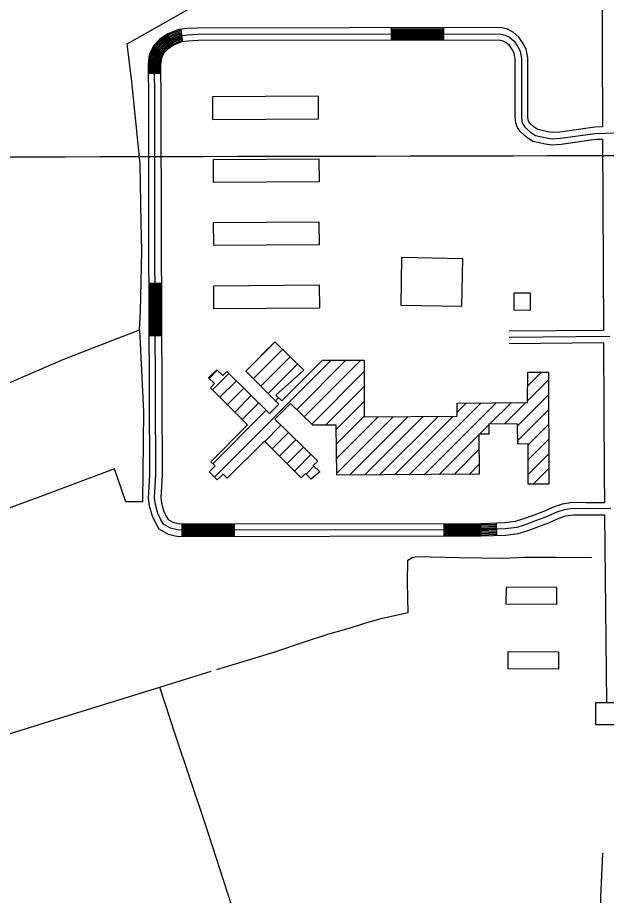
# Model space of a CAD drawing. Extents: x 3329332 to 3367211, y 631066 to 656469.
# Drawn here: x 3357257 to 3358661, y 640792 to 642884 of the extents above; entities that cross this region are included whole.
import ezdxf

# ---------------------------------------------------------------- set-up
doc = ezdxf.new("R2010")
doc.units = 0
for name, color, linetype in [('V-BLDG-OTLN', 7, 'Continuous'), ('V-DTCH-CNTR', 7, 'Continuous'), ('V-GRID-MAJR', 7, 'Continuous'), ('V-ROAD-CNTR', 7, 'Continuous'), ('V-TOPO-SHOR', 7, 'Continuous')]:
    doc.layers.add(name, color=color, linetype=linetype)

msp = doc.modelspace()

# ---------------------------------------------------------------- linework, layer by layer
at = {"layer": 'V-BLDG-OTLN'}
for p, q in [((3357801.2, 642040.7), (3357871.1, 642110.6)), ((3357818.9, 642023.1), (3357888.8, 642093)), ((3357836.6, 642005.4), (3357906.6, 642075.4)), ((3357726, 641788.8), (3358004.4, 642067.2)), ((3357854.3, 641987.8), (3357924.3, 642057.8)), ((3357922.5, 641950), (3358039.9, 642067.3)), ((3357940.4, 641932.5), (3358075.3, 642067.3)), ((3357713.5, 642023.8), (3357733.1, 642043.4)), ((3357721.7, 641996.6), (3357760.8, 642035.7)), ((3357958.3, 641915), (3358083.1, 642039.8)), ((3358473.1, 642005.6), (3358506.2, 642038.7)), ((3357739.4, 641978.9), (3357778.6, 642018.1)), ((3358472.9, 641970), (3358523.2, 642020.3)), ((3357757.1, 641961.3), (3357796.3, 642000.5)), ((3357991.2, 641912.6), (3358083.1, 642004.5)), ((3357774.8, 641943.6), (3357814.1, 641983)), ((3357872, 641970.1), (3357879.1, 641977.2)), ((3358016.3, 641902.3), (3358083.1, 641969.1)), ((3358449.3, 641911), (3358523.3, 641985.1)), ((3357722.3, 641820.5), (3357849.7, 641947.8)), ((3357792.5, 641926), (3357831.9, 641965.4)), ((3358190.9, 641794.1), (3358362.1, 641965.3)), ((3358226.5, 641794.3), (3358397.8, 641965.6)), ((3358305.1, 641943.6), (3358326.5, 641965)), ((3358383.1, 641915.5), (3358433.5, 641965.9)), ((3358418.1, 641915.2), (3358469.1, 641966.2)), ((3358449.7, 641876.1), (3358523.5, 641949.8)), ((3358016.9, 641867.6), (3358083.1, 641933.8)), ((3358017.5, 641832.8), (3358116.8, 641932.1)), ((3358018.1, 641798.1), (3358152.4, 641932.4)), ((3358048.5, 641793.1), (3358188.1, 641932.7)), ((3358084.1, 641793.3), (3358223.8, 641933)), ((3358119.7, 641793.6), (3358259.4, 641933.3)), ((3358155.3, 641793.8), (3358295.1, 641933.6)), ((3357846.1, 641873.5), (3357884.8, 641912.3)), ((3358358.5, 641891), (3358380.4, 641912.9)), ((3358474.2, 641865.2), (3358523.6, 641914.6)), ((3357863.8, 641855.8), (3357902.7, 641894.8)), ((3358262.1, 641794.6), (3358356.4, 641888.9)), ((3357881.5, 641838.2), (3357920.5, 641877.3)), ((3358474.4, 641830.1), (3358523.7, 641879.3)), ((3357899.2, 641820.5), (3357938.4, 641859.7)), ((3358297.7, 641794.8), (3358356.9, 641854)), ((3358474.6, 641794.9), (3358523.8, 641844.1)), ((3357916.9, 641802.9), (3357956.2, 641842.2)), ((3357944.9, 641795.6), (3357963.6, 641814.3)), ((3358333.3, 641795), (3358357.4, 641819.2)), ((3358486.6, 641771.6), (3358523.9, 641808.8)), ((3358522.2, 641771.8), (3358524, 641773.6))]:
    msp.add_line(p, q, dxfattribs=at)
for points in [[(3357722.5, 642640), (3357722.3, 642695.2), (3357973.5, 642696.8), (3357973.9, 642641.7)], [(3357724.3, 642490.4), (3357724.1, 642545.6), (3357975.3, 642547.2), (3357975.7, 642492.1)], [(3357724.4, 642340.3), (3357724.2, 642395.4), (3357975.4, 642397.1), (3357975.8, 642341.9)], [(3358317.5, 642309.6), (3358315.4, 642195.2), (3358171.2, 642197.8), (3358173.3, 642312.3)], [(3357725.1, 642189.5), (3357724.8, 642244.7), (3357976.1, 642246.4), (3357976.5, 642191.2)], [(3358439.8, 642186.9), (3358479.8, 642186.7), (3358480.1, 642226.7), (3358440.1, 642226.9)], [(3358357.7, 641795.2), (3358018.2, 641792.9), (3358016.2, 641912.5), (3357960.7, 641912.7), (3357907.8, 641964.3), (3357869.9, 641926.9), (3357972.6, 641826.2), (3357961.5, 641816.3), (3357977.2, 641801.5), (3357957, 641783.3), (3357943.5, 641797), (3357932.9, 641786.9), (3357845.4, 641874.1), (3357756.7, 641786.1), (3357747.1, 641795.8), (3357733.1, 641781.8), (3357713.3, 641801.2), (3357727.9, 641815.5), (3357717.4, 641824.9), (3357805, 641913.5), (3357716.9, 642001.4), (3357726.3, 642011.3), (3357712, 642025.3), (3357732, 642044.5), (3357746.3, 642030.5), (3357756, 642040.5), (3357857.5, 641940), (3357879.5, 641962.6), (3357800.8, 642041), (3357870.4, 642111.2), (3357939.2, 642043), (3357872.3, 641983.5), (3357886.9, 641970), (3357983.6, 642067.2), (3358083.1, 642067.4), (3358083.2, 641931.8), (3358305, 641933.7), (3358305, 641964.8), (3358472.9, 641966.3), (3358473.3, 642038.5), (3358523.2, 642038.7), (3358524, 641771.8), (3358474.7, 641771.5), (3358474.2, 641867.9), (3358449.8, 641867.2), (3358449.2, 641914.9), (3358380.4, 641915.5), (3358380.7, 641890.6), (3358356.4, 641891)], [(3358422.1, 641486), (3358422.4, 641527.2), (3358542.2, 641526.3), (3358541.9, 641485.1)], [(3358426.5, 641332.1), (3358426.8, 641373.3), (3358546.7, 641372.5), (3358546.4, 641331.2)], [(3358635.1, 641250.9), (3358635.2, 641198.8), (3358737.5, 641198.8), (3358737.5, 641250.9)]]:
    msp.add_lwpolyline(points, close=True, dxfattribs=at)
at = {"layer": 'V-DTCH-CNTR'}
for points in [[(3357547.9, 642139.4), (3357549.6, 642183.3), (3357553.1, 642327.2), (3357551.8, 642394), (3357549.4, 642534.8), (3357529.3, 642730.3), (3357517.8, 642821.1), (3357689.8, 642917.7), (3357810.1, 642986.6)], [(3355689.4, 641357.8), (3355695.4, 641360.5), (3355838.1, 641423.5), (3356049.4, 641516.1), (3356281.1, 641610.7), (3356475.6, 641693.5), (3356718.2, 641798), (3356944.4, 641890.8), (3357131.4, 641968), (3357366.9, 642069.8), (3357547.9, 642139.4), (3357557, 641943.7), (3357555, 641730), (3357514.7, 641729.4), (3357487.6, 641808.2), (3357303.9, 641739), (3357129.4, 641675.6), (3356959.4, 641612.1), (3356761.6, 641542.7), (3356562.1, 641473), (3356475.6, 641693.5)]]:
    msp.add_lwpolyline(points, dxfattribs=at)
at = {"layer": 'V-GRID-MAJR'}
msp.add_spline([(3333447.6, 642509.3), (3338709, 642517.4), (3343970.4, 642526.2), (3349231.8, 642535.7), (3354493.2, 642546.1), (3359754.7, 642557.2), (3365016.1, 642569)], degree=3, dxfattribs=at)
at = {"layer": 'V-ROAD-CNTR'}
for p, q in [((3357650.5, 642825.7), (3357646.6, 642855.4)), ((3358148.4, 642829.2), (3358148.4, 642859.2)), ((3358273.4, 642829.4), (3358273.4, 642859.4)), ((3357598.2, 642750.3), (3357568.2, 642750.1)), ((3357599.5, 642250.3), (3357569.6, 642250.2)), ((3357600, 642125.3), (3357570, 642125.2)), ((3357648.5, 641677.5), (3357648.6, 641647.5)), ((3357773.5, 641677.6), (3357773.6, 641647.6)), ((3358273.5, 641678.2), (3358273.6, 641648.2)), ((3358398, 641679.5), (3358399, 641649.5))]:
    msp.add_line(p, q, dxfattribs=at)
for points in [[(3358650, 643000.8), (3358651.7, 642623.1)], [(3358651.7, 642623.1), (3358633.1, 642622.6), (3358549.9, 642610.7), (3358532.2, 642609.8), (3358521, 642611.5), (3358497.4, 642616.7), (3358488.7, 642622.3), (3358478, 642631.9), (3358475.6, 642635.5), (3358474.4, 642638.7), (3358473.6, 642649.2), (3358473.7, 642760.8), (3358473.3, 642787.5), (3358469.2, 642808.9), (3358461.6, 642822.9), (3358452.3, 642836.9), (3358438.4, 642849), (3358424.8, 642856.1), (3358408.3, 642859.6), (3357686.1, 642858.6), (3357661.2, 642857.3), (3357641.3, 642854.7), (3357615.2, 642844.7), (3357595.4, 642831.6), (3357580.9, 642815.9), (3357570.5, 642795.7), (3357568, 642772.1), (3357568.8, 642684.8), (3357569.1, 642363.6), (3357571.2, 641794.2), (3357568.4, 641738.4), (3357570.5, 641720.1), (3357577.5, 641696.2), (3357584.6, 641681.2), (3357593.9, 641665.4), (3357615.7, 641652.5), (3357639.6, 641647.4), (3358362.6, 641648.3), (3358421, 641650.2), (3358450.2, 641653.9), (3358471.7, 641660.7), (3358497, 641669.9), (3358521.3, 641678.8), (3358548.2, 641690.7), (3358563.4, 641695.9), (3358582.4, 641698.7), (3358612.7, 641698.3), (3358656.5, 641698.4)], [(3357647, 642852.4), (3357642, 642851.8), (3357616.6, 642842), (3357597.4, 642829.3), (3357583.4, 642814.2), (3357573.4, 642794.9), (3357571, 642772), (3357571.2, 642750.1)], [(3357647.4, 642849.4), (3357642.7, 642848.8), (3357617.9, 642839.3), (3357599.3, 642827), (3357585.9, 642812.4), (3357576.4, 642794), (3357574, 642771.8), (3357574.2, 642750.1)], [(3358273.4, 642856.4), (3358148.4, 642856.2)], [(3358273.4, 642853.4), (3358148.4, 642853.2)], [(3358273.4, 642850.4), (3358148.4, 642850.2)], [(3358273.4, 642847.4), (3358148.4, 642847.2)], [(3357647.8, 642846.5), (3357643.5, 642845.9), (3357619.3, 642836.6), (3357601.3, 642824.7), (3357588.4, 642810.7), (3357579.3, 642793.1), (3357577, 642771.7), (3357577.2, 642750.1)], [(3357648.2, 642843.5), (3357644.2, 642843), (3357620.7, 642833.9), (3357603.2, 642822.4), (3357590.8, 642809), (3357582.2, 642792.2), (3357580, 642771.5), (3357580.2, 642750.2)], [(3358671.3, 641713.5), (3358612.7, 641713.3), (3358581.4, 641713.7), (3358559.8, 641710.5), (3358542.8, 641704.7), (3358515.7, 641692.8), (3358491.9, 641684), (3358466.8, 641674.9), (3358447, 641668.7), (3358419.8, 641665.2), (3358362.3, 641663.3), (3357641.2, 641662.4), (3357621.3, 641666.7), (3357604.9, 641676.4), (3357597.9, 641688.2), (3357591.6, 641701.5), (3357585.3, 641723.1), (3357583.5, 641738.9), (3357586.2, 641793.8), (3357584.1, 642363.6), (3357583.8, 642684.8), (3357583, 642771.4), (3357585.1, 642791.4), (3357593.3, 642807.2), (3357605.2, 642820.1), (3357622.1, 642831.3), (3357645, 642840.1), (3357662.5, 642842.4), (3357686.5, 642843.6), (3358406.8, 642844.6), (3358419.7, 642841.8), (3358429.9, 642836.5), (3358441, 642826.9), (3358448.7, 642815.2), (3358454.9, 642803.8), (3358458.3, 642786), (3358458.7, 642760.6), (3358458.6, 642648.6), (3358459.6, 642635.3), (3358462.2, 642628.5), (3358466.6, 642622), (3358479.6, 642610.3), (3358491.6, 642602.6), (3358518.3, 642596.7), (3358531.5, 642594.7), (3358551.4, 642595.8), (3358634.4, 642607.6), (3358731.6, 642610.4)], [(3357648.5, 642840.5), (3357645, 642840.1), (3357622.1, 642831.3), (3357605.2, 642820.1), (3357593.3, 642807.2), (3357585.1, 642791.4), (3357583, 642771.4), (3357583.2, 642750.2)], [(3357648.9, 642837.5), (3357645.7, 642837.1), (3357623.5, 642828.6), (3357607.2, 642817.8), (3357595.8, 642805.5), (3357588.1, 642790.5), (3357586, 642771.2), (3357586.2, 642750.2)], [(3357649.3, 642834.6), (3357646.5, 642834.2), (3357624.9, 642825.9), (3357609.1, 642815.5), (3357598.3, 642803.8), (3357591, 642789.6), (3357589, 642771.1), (3357589.2, 642750.3)], [(3357649.7, 642831.6), (3357647.2, 642831.3), (3357626.2, 642823.2), (3357611.1, 642813.2), (3357600.8, 642802), (3357593.9, 642788.7), (3357592, 642770.9), (3357592.2, 642750.3)], [(3357650.1, 642828.6), (3357647.9, 642828.3), (3357627.6, 642820.5), (3357613, 642810.9), (3357603.2, 642800.3), (3357596.8, 642787.8), (3357595, 642770.8), (3357595.2, 642750.3)], [(3358651.9, 642593.1), (3358635.6, 642592.6), (3358552.9, 642580.9), (3358530.7, 642579.7), (3358515.5, 642582), (3358485.8, 642588.6), (3358470.5, 642598.3), (3358455.1, 642612.1), (3358448.8, 642621.6), (3358444.8, 642632), (3358443.6, 642648.1), (3358443.7, 642760.5), (3358443.3, 642784.4), (3358440.6, 642798.7), (3358435.9, 642807.5), (3358429.6, 642816.9), (3358421.4, 642824), (3358414.6, 642827.6), (3358405.2, 642829.6), (3357686.9, 642828.6), (3357663.9, 642827.4), (3357648.7, 642825.4), (3357629, 642817.8), (3357615, 642808.6), (3357605.7, 642798.5), (3357599.7, 642787), (3357598, 642770.6), (3357598.8, 642684.9), (3357599.1, 642363.6), (3357601.2, 641793.5), (3357598.5, 641739.4), (3357600, 641726.1), (3357605.7, 641706.9), (3357611.2, 641695.2), (3357615.8, 641687.3), (3357626.8, 641680.9), (3357642.7, 641677.5), (3358362.1, 641678.3), (3358418.6, 641680.1), (3358443.8, 641683.4), (3358462, 641689.1), (3358486.8, 641698.1), (3358510.1, 641706.7), (3358537.3, 641718.7), (3358556.3, 641725.2), (3358580.3, 641728.8), (3358612.8, 641728.3), (3358656.2, 641728.4)], [(3358273.4, 642844.4), (3358148.4, 642844.2)], [(3358273.4, 642841.4), (3358148.4, 642841.2)], [(3358273.4, 642838.4), (3358148.4, 642838.2)], [(3358273.4, 642835.4), (3358148.4, 642835.2)], [(3358273.4, 642832.4), (3358148.4, 642832.2)], [(3358651.9, 642593.1), (3358654, 642138.2)], [(3357572.6, 642250.2), (3357573, 642125.2)], [(3357575.6, 642250.2), (3357576, 642125.2)], [(3357578.6, 642250.2), (3357579, 642125.2)], [(3357581.6, 642250.2), (3357582, 642125.2)], [(3357584.6, 642250.2), (3357585, 642125.2)], [(3357587.6, 642250.2), (3357588, 642125.2)], [(3357590.6, 642250.2), (3357591, 642125.2)], [(3357593.6, 642250.2), (3357594, 642125.2)], [(3357596.6, 642250.3), (3357597, 642125.3)], [(3358654, 642138.2), (3358428.7, 642136)], [(3358669, 642123.4), (3358428.8, 642121)], [(3358654.1, 642108.2), (3358429, 642106)], [(3358654.1, 642108.2), (3358655.5, 641794), (3358656.2, 641728.4)], [(3358656.5, 641698.4), (3358660.8, 641250.8)], [(3358273.5, 641675.2), (3358362.1, 641675.3), (3358398.1, 641676.5)], [(3357648.5, 641674.5), (3357773.5, 641674.6)], [(3357648.5, 641671.5), (3357773.5, 641671.6)], [(3357648.5, 641668.5), (3357773.5, 641668.6)], [(3357648.5, 641665.5), (3357773.5, 641665.6)], [(3357648.5, 641662.5), (3357773.5, 641662.6)], [(3357648.5, 641659.5), (3357773.5, 641659.6)], [(3357648.5, 641656.5), (3357773.5, 641656.6)], [(3358273.5, 641672.2), (3358362.2, 641672.3), (3358398.2, 641673.5)], [(3358273.5, 641669.2), (3358362.2, 641669.3), (3358398.3, 641670.5)], [(3358273.5, 641666.2), (3358362.3, 641666.3), (3358398.4, 641667.5)], [(3358273.5, 641663.2), (3358362.3, 641663.3), (3358398.5, 641664.5)], [(3358273.5, 641660.2), (3358362.4, 641660.3), (3358398.6, 641661.5)], [(3358273.5, 641657.2), (3358362.4, 641657.3), (3358398.7, 641658.5)], [(3358273.5, 641654.2), (3358362.5, 641654.3), (3358398.8, 641655.5)], [(3357648.6, 641653.5), (3357773.6, 641653.6)], [(3357648.6, 641650.5), (3357773.6, 641650.6)], [(3358273.6, 641651.2), (3358362.5, 641651.3), (3358398.9, 641652.5)]]:
    msp.add_lwpolyline(points, dxfattribs=at)
at = {"layer": 'V-TOPO-SHOR'}
for points in [[(3357732.2, 641329.8), (3357867.7, 641371.6), (3357940.9, 641396.2), (3357998.9, 641415.5), (3358039.6, 641426.1), (3358094.9, 641443.5), (3358126.7, 641452.4), (3358188.3, 641465.8), (3358186.4, 641536.8), (3358187.4, 641590.5), (3358197.6, 641596.7), (3358208.4, 641599), (3358310.3, 641597.2), (3358414, 641595.3), (3358465.3, 641597.6), (3358540.6, 641597.5), (3358626, 641597.2)], [(3356749.8, 641029.7), (3356791.7, 641038.5), (3356953.4, 641088.7), (3357137.3, 641145.5), (3357333.9, 641207.2), (3357596.4, 641287.8), (3357626, 641297.5), (3357718.2, 641326.2)], [(3356999.7, 640409.6), (3357200, 640455.2), (3357461.7, 640514.5), (3357700.1, 640569.6), (3357823.9, 640596.1), (3357765.8, 640771.5), (3357705.2, 640960.9), (3357633, 641173.7), (3357596.4, 641287.8)], [(3358651.7, 640892.4), (3358647, 640786.9), (3358647.1, 640752.6), (3358656.9, 640730.5), (3358666.8, 640708.4), (3358688.9, 640666.8), (3358730.7, 640639.9), (3358779.8, 640615.4), (3358814.1, 640600.8)]]:
    msp.add_lwpolyline(points, dxfattribs=at)

doc.saveas('drawing.dxf')
